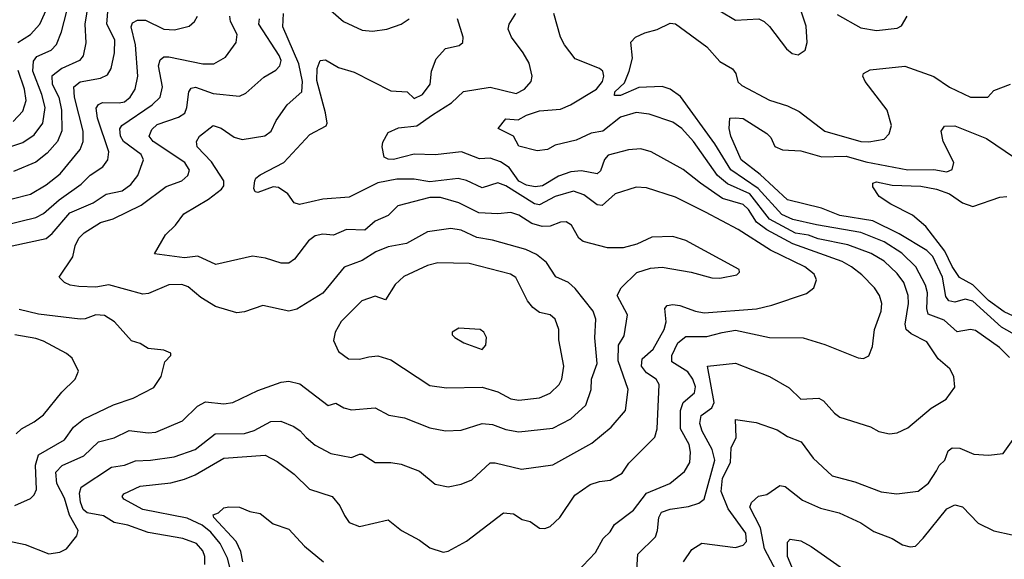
# Model space of a CAD drawing. Extents: x 1308313 to 1441400, y 959662 to 1036319.
# Tile 359 of 656: x 1369793 to 1373565, y 1007325 to 1009392. Entities that reach past the tile are written whole.
import ezdxf

# ---------------------------------------------------------------- set-up
doc = ezdxf.new("R2010")
doc.units = 0

msp = doc.modelspace()

# ---------------------------------------------------------------- linework, layer by layer
at = {"layer": '0CON10XD'}
for points in [[(1369695, 1008884), (1369805, 1008921.6), (1369849.2, 1008950.8), (1369881.7, 1008995), (1369890.8, 1009055), (1369878.6, 1009105), (1369843.6, 1009195), (1369846.9, 1009233.1), (1369859, 1009251), (1369914.4, 1009275.6), (1369935, 1009296.7), (1369953, 1009345), (1370007.1, 1009555)], [(1370062.1, 1009495), (1370043.2, 1009375), (1370047.4, 1009302.6), (1370037.2, 1009252.8), (1370022.5, 1009235), (1369955.1, 1009204.9), (1369916.2, 1009175), (1369917.4, 1009145), (1369943.3, 1009095), (1369953.4, 1009045), (1369954.4, 1008965.6), (1369938.6, 1008925), (1369899.2, 1008880.8), (1369855, 1008846.3), (1369770.1, 1008809.9)], [(1369786.9, 1009305), (1369835.4, 1009335), (1369870.8, 1009375), (1369911.4, 1009465)], [(1369765, 1008705.8), (1369835, 1008723.2), (1369895, 1008759.4), (1369948.4, 1008801.6), (1370025.2, 1008894.8), (1370036.1, 1008925), (1370036, 1008965), (1370002.9, 1009095), (1370000.8, 1009135), (1370025, 1009154.3), (1370102.5, 1009167.5), (1370129.3, 1009180.7), (1370143.4, 1009205), (1370156.3, 1009265), (1370158.4, 1009315), (1370126.8, 1009375), (1370133.9, 1009455)], [(1370985, 1009427.5), (1371034.2, 1009384.2), (1371105, 1009351.2), (1371145, 1009347.3), (1371200, 1009355), (1371255, 1009374.4), (1371285, 1009395.6)], [(1372475, 1009425.4), (1372535, 1009390.5), (1372625, 1009394.5), (1372645.4, 1009385.4), (1372665.3, 1009365.3), (1372730.2, 1009280.2), (1372752.6, 1009262.6), (1372775, 1009257.5), (1372802.5, 1009275), (1372809.6, 1009305), (1372806.5, 1009366.5), (1372787.5, 1009425)], [(1369705, 1007404.7), (1369815, 1007381.2), (1369905, 1007346.2), (1369947.7, 1007352.3), (1369972.5, 1007365), (1370012.5, 1007415), (1370017.8, 1007435), (1369984.1, 1007494.1), (1369965, 1007559.2), (1369935.2, 1007615), (1369931.7, 1007658.3), (1369955.5, 1007684.5), (1370038.5, 1007721.5), (1370095.5, 1007774.5), (1370155, 1007790), (1370212.3, 1007817.7), (1370285, 1007808.9), (1370315, 1007811.9), (1370416.7, 1007855), (1370475, 1007911.2), (1370505, 1007927.9), (1370575, 1007920.4), (1370610, 1007925), (1370705, 1007971.5), (1370795, 1008002.9), (1370825, 1008007.7), (1370866.6, 1007996.6), (1370975, 1007914.5), (1371005, 1007923.3), (1371035, 1007905.4), (1371065, 1007897.3), (1371155, 1007904.5), (1371206.9, 1007876.9), (1371267, 1007867), (1371365, 1007828.2), (1371425, 1007817.5), (1371485, 1007819.1), (1371565, 1007845.3), (1371605, 1007841.2), (1371655, 1007822.4), (1371705, 1007813.3), (1371835, 1007826.9), (1371905, 1007862.5), (1371962.3, 1007915), (1371982.3, 1007975), (1371983.8, 1008015), (1372005.6, 1008075), (1371996.4, 1008173.6), (1372000.7, 1008245), (1371989.6, 1008275), (1371921.8, 1008361.8), (1371895, 1008384.6), (1371846.8, 1008406.8), (1371811.3, 1008461.3), (1371772.8, 1008492.8), (1371731.9, 1008511.9), (1371605, 1008547.7), (1371545, 1008558), (1371485, 1008585.8), (1371445, 1008591.3), (1371355, 1008578.7), (1371275.2, 1008534.8), (1371205, 1008522.1), (1371157.2, 1008502.8), (1371105, 1008469.6), (1371036.7, 1008443.3), (1370955, 1008344.4), (1370855, 1008282.3), (1370824.7, 1008274.7), (1370725, 1008296.9), (1370655, 1008272.2), (1370625, 1008269.5), (1370543.4, 1008293.4), (1370487.4, 1008327.4), (1370438.8, 1008368.8), (1370415, 1008377.7), (1370365, 1008376), (1370287, 1008343), (1370265, 1008340.5), (1370135, 1008375.6), (1370085, 1008367.6), (1370019.7, 1008369.7), (1369986.7, 1008375), (1369965.5, 1008385.5), (1369944, 1008405), (1369997.1, 1008482.9), (1370005.5, 1008525), (1370019.5, 1008555), (1370040, 1008575), (1370102.5, 1008615), (1370151.3, 1008628.7), (1370258.5, 1008681.5), (1370355, 1008752.2), (1370414.3, 1008775), (1370437.8, 1008795), (1370444.5, 1008815), (1370426.1, 1008845), (1370304.7, 1008925), (1370289.7, 1008945), (1370299.5, 1008970.5), (1370320.1, 1008989.9), (1370401.9, 1009018.1), (1370425.8, 1009034.2), (1370434.2, 1009055), (1370441.5, 1009115), (1370450.8, 1009129.2), (1370467.3, 1009132.7), (1370535, 1009109.6), (1370635, 1009098.2), (1370659.9, 1009110.1), (1370728.9, 1009171.1), (1370775, 1009198.9), (1370790.5, 1009215), (1370795.2, 1009235), (1370787.6, 1009255), (1370709.8, 1009375), (1370712.1, 1009395)], [(1369735, 1008604.3), (1369855, 1008633.9), (1369885, 1008649.6), (1369945, 1008702), (1370028.4, 1008761.6), (1370063.4, 1008796.6), (1370111.7, 1008828.3), (1370131.1, 1008855), (1370134.7, 1008885), (1370091.2, 1009015), (1370086.7, 1009053.3), (1370095, 1009066.9), (1370111.2, 1009075), (1370175, 1009072.7), (1370195, 1009077.6), (1370217.2, 1009095), (1370236.2, 1009125), (1370246.1, 1009175), (1370236.5, 1009295), (1370220.6, 1009365), (1370225, 1009380), (1370245, 1009390), (1370275, 1009389.8), (1370345, 1009355.3), (1370387, 1009353), (1370442.9, 1009367.1), (1370463.1, 1009385), (1370474.6, 1009405.4)], [(1369764.9, 1008525.1), (1369895, 1008553.8), (1369917.5, 1008572.5), (1369985, 1008652.5), (1370075, 1008690.7), (1370125, 1008722.9), (1370185.6, 1008735.6), (1370219.2, 1008760.8), (1370246, 1008795), (1370267.5, 1008855), (1370258.7, 1008875), (1370190.9, 1008925), (1370179, 1008945), (1370176.9, 1008973.1), (1370185, 1008985.9), (1370301.3, 1009065), (1370331.2, 1009095), (1370341, 1009135), (1370325.3, 1009214.7), (1370331.6, 1009238.4), (1370345, 1009248.9), (1370365, 1009249.8), (1370495, 1009222.5), (1370537.1, 1009222.9), (1370581.9, 1009248.1), (1370622.5, 1009305), (1370626.1, 1009335), (1370600.8, 1009385), (1370597.8, 1009405)], [(1370502.3, 1007305), (1370502.5, 1007335), (1370495, 1007357.8), (1370470.5, 1007385), (1370418.8, 1007405), (1370285, 1007428), (1370207.1, 1007455), (1370155.6, 1007465.6), (1370115, 1007491.6), (1370052.3, 1007502.3), (1370037, 1007515), (1370026.6, 1007543.4), (1370022.4, 1007577.6), (1370029.5, 1007600.5), (1370145, 1007677.5), (1370195, 1007685.8), (1370237.6, 1007702.4), (1370295, 1007704.3), (1370385, 1007717.9), (1370465.2, 1007744.8), (1370541.9, 1007805), (1370655, 1007806.8), (1370692.2, 1007817.8), (1370755, 1007852.8), (1370793.4, 1007853.4), (1370843, 1007833), (1370867.2, 1007817.2), (1370891, 1007791), (1370925, 1007761.5), (1370985, 1007730), (1371065, 1007714.6), (1371095, 1007728.1), (1371105, 1007726.9), (1371155.5, 1007695.5), (1371215.6, 1007695.6), (1371255, 1007688.9), (1371325, 1007662.5), (1371385, 1007612.5), (1371435, 1007602.9), (1371485, 1007612.2), (1371525, 1007629.5), (1371595, 1007694.6), (1371615, 1007694.7), (1371715, 1007669.6), (1371835, 1007686.5), (1371985, 1007769.5), (1372059.1, 1007830.9), (1372114.5, 1007895), (1372124.1, 1007975), (1372086.4, 1008085), (1372087.6, 1008145), (1372108.8, 1008181.2), (1372121.5, 1008261.5), (1372082.2, 1008335), (1372097.8, 1008365), (1372157, 1008423), (1372209.8, 1008440.2), (1372255, 1008443.8), (1372365, 1008424.4), (1372445, 1008403.1), (1372475, 1008401.9), (1372540, 1008415), (1372551.2, 1008425), (1372550, 1008435), (1372345, 1008545.6), (1372295, 1008561.4), (1372215, 1008559.2), (1372157.6, 1008532.4), (1372105, 1008517.8), (1372045, 1008518.2), (1371951.5, 1008541.5), (1371935.4, 1008555.4), (1371906.9, 1008605), (1371887.2, 1008617.2), (1371865, 1008616.1), (1371825, 1008600.9), (1371795, 1008600.2), (1371755, 1008611), (1371705, 1008642.8), (1371675, 1008653.3), (1371625, 1008647.7), (1371552.3, 1008652.3), (1371475, 1008689.6), (1371405, 1008710.6), (1371365, 1008711.2), (1371241.5, 1008678.5), (1371205, 1008641.5), (1371155, 1008619.6), (1371115, 1008586.1), (1371045, 1008588.2), (1370995, 1008566.2), (1370955, 1008570.7), (1370925, 1008563.9), (1370899.1, 1008545), (1370846.4, 1008475), (1370825, 1008459.1), (1370795, 1008458.8), (1370735, 1008478.2), (1370685, 1008485.4), (1370545, 1008454.4), (1370476.4, 1008486.4), (1370425, 1008479.5), (1370310, 1008495), (1370352.1, 1008567.9), (1370390, 1008605), (1370421.9, 1008648.1), (1370516.3, 1008703.7), (1370567, 1008743), (1370574.8, 1008755.2), (1370575.8, 1008774.2), (1370527.9, 1008847.9), (1370473.6, 1008905), (1370471.1, 1008925), (1370481.9, 1008945), (1370535, 1008986.5), (1370565, 1008976.4), (1370615, 1008941.5), (1370645, 1008932.7), (1370733, 1008947), (1370756.7, 1008965), (1370776.4, 1009005), (1370817.7, 1009065), (1370874.3, 1009115.7), (1370876.8, 1009155), (1370863.2, 1009223.2), (1370800.8, 1009365), (1370803.4, 1009415)], [(1370615.7, 1007225), (1370589.6, 1007329.6), (1370561.2, 1007385), (1370525, 1007429), (1370493, 1007455), (1370435, 1007482.6), (1370265, 1007515.3), (1370192.9, 1007555), (1370185.7, 1007565), (1370192.2, 1007575), (1370255, 1007604.7), (1370371.9, 1007618.1), (1370425, 1007631.6), (1370465, 1007648.1), (1370575, 1007712.5), (1370733.9, 1007723.9), (1370779.4, 1007699.4), (1370845, 1007650.9), (1370903.2, 1007593.2), (1370990, 1007565), (1371020.2, 1007530.2), (1371037.5, 1007492.5), (1371055, 1007465.7), (1371095, 1007450.5), (1371205, 1007475.8), (1371255.8, 1007435), (1371325, 1007397.8), (1371365, 1007368.6), (1371415, 1007352.5), (1371435, 1007355.7), (1371505, 1007393.8), (1371647, 1007503), (1371685, 1007499.4), (1371717.8, 1007477.8), (1371749.1, 1007469.1), (1371785, 1007444.4), (1371805, 1007443.1), (1371825, 1007450.6), (1371861.9, 1007485), (1371920.1, 1007569.9), (1371979.2, 1007610.8), (1372015, 1007622.8), (1372055, 1007627.5), (1372100.8, 1007655), (1372127.2, 1007692.8), (1372226.9, 1007793.1), (1372235.8, 1007825), (1372243.1, 1007995), (1372231.2, 1008015), (1372195, 1008038.8), (1372175.5, 1008064.5), (1372177.8, 1008092.2), (1372220.1, 1008129.9), (1372262.4, 1008205), (1372269.5, 1008235), (1372264.6, 1008285), (1372273.3, 1008296.7), (1372295, 1008301.3), (1372322.4, 1008297.6), (1372382.5, 1008275), (1372415, 1008269.5), (1372615.7, 1008284.3), (1372675, 1008298.2), (1372807.2, 1008342.8), (1372835.8, 1008365), (1372845.6, 1008395), (1372837.1, 1008417.1), (1372801.5, 1008445), (1372669.1, 1008509.1), (1372545, 1008588.2), (1372420.5, 1008655), (1372305, 1008711.6), (1372195, 1008747.5), (1372155, 1008750.4), (1372075, 1008725.3), (1372025, 1008680.4), (1372005, 1008683.2), (1371955, 1008721.2), (1371915, 1008735.2), (1371845, 1008714.2), (1371785, 1008682.8), (1371765, 1008686.8), (1371655, 1008755.5), (1371625, 1008766.7), (1371565, 1008747.5), (1371505, 1008775.3), (1371473.3, 1008783.3), (1371365, 1008771.2), (1371305, 1008781), (1371238.5, 1008781.5), (1371165, 1008766.7), (1371055, 1008711.5), (1370955, 1008704.6), (1370865, 1008683.3), (1370845, 1008690.5), (1370821.1, 1008725), (1370785, 1008749.4), (1370765, 1008751.1), (1370705, 1008730), (1370695, 1008732), (1370690, 1008745), (1370694, 1008775), (1370698, 1008785), (1370715, 1008796.9), (1370805, 1008844.5), (1370905, 1008951.8), (1370967.1, 1008985), (1370970.9, 1008995), (1370965.2, 1009034.8), (1370931.8, 1009158.2), (1370933.2, 1009205), (1370945, 1009236), (1370965, 1009237.5), (1371015, 1009208.9), (1371075, 1009190.4), (1371215, 1009119.4), (1371277.5, 1009115), (1371305, 1009090.4), (1371336.1, 1009105), (1371365.9, 1009145), (1371370.8, 1009195), (1371388.2, 1009241.8), (1371425, 1009281.1), (1371476.7, 1009293.3), (1371491.2, 1009305), (1371491.9, 1009325), (1371470.8, 1009395)], [(1371926.3, 1007273.7), (1371999.5, 1007350.5), (1372028.5, 1007405), (1372055, 1007430.6), (1372071.7, 1007458.3), (1372145, 1007512.7), (1372195, 1007578.4), (1372283.5, 1007615), (1372339.4, 1007660.6), (1372360.7, 1007695), (1372363.1, 1007735), (1372357.3, 1007765), (1372325.2, 1007825), (1372324.8, 1007895), (1372334.3, 1007925.7), (1372377.9, 1007962.1), (1372381.5, 1007985), (1372371.8, 1008015), (1372352.3, 1008042.3), (1372291.1, 1008081.1), (1372291.2, 1008105), (1372315, 1008153.8), (1372345, 1008178), (1372425, 1008177.7), (1372484.1, 1008194.1), (1372535, 1008203.1), (1372665, 1008174.7), (1372795, 1008172.5), (1372877.6, 1008147.6), (1373005, 1008096.2), (1373026.1, 1008093.9), (1373045.8, 1008104.2), (1373060, 1008140), (1373068.2, 1008205), (1373093.2, 1008275), (1373095.3, 1008305), (1373086.8, 1008335), (1373067.7, 1008365), (1373019.6, 1008415), (1372980, 1008445), (1372943.5, 1008465), (1372755, 1008533.5), (1372655, 1008586.3), (1372615.7, 1008615.7), (1372585, 1008665.2), (1372565, 1008684.1), (1372485, 1008706.3), (1372401.8, 1008765), (1372335, 1008817.6), (1372212.9, 1008885), (1372173.3, 1008896.7), (1372125, 1008892.8), (1372047.8, 1008872.2), (1372033.3, 1008856.8), (1372017.7, 1008812.3), (1372005, 1008801.8), (1371945, 1008812.5), (1371905, 1008809.5), (1371857.9, 1008792.1), (1371795.7, 1008755), (1371768.3, 1008751.7), (1371735, 1008757.5), (1371705, 1008773.7), (1371668.3, 1008825), (1371635, 1008847.5), (1371595, 1008860.7), (1371555, 1008859), (1371485.4, 1008885.4), (1371385, 1008873.5), (1371305, 1008877.1), (1371225, 1008855.6), (1371205, 1008857), (1371190, 1008865), (1371182.5, 1008905), (1371185, 1008922.5), (1371205, 1008960), (1371245, 1008977.5), (1371315, 1008985.4), (1371375, 1009027.1), (1371447.2, 1009072.8), (1371493.3, 1009116.8), (1371595, 1009133.2), (1371695, 1009109.2), (1371727.1, 1009125), (1371752.9, 1009155), (1371756.9, 1009175), (1371744.4, 1009225), (1371722.5, 1009265), (1371677.5, 1009325), (1371664.4, 1009355), (1371668.1, 1009375), (1371693.8, 1009415)], [(1372156.2, 1007265), (1372161.1, 1007345), (1372228.9, 1007411.1), (1372237, 1007435), (1372241.2, 1007485), (1372252.3, 1007505), (1372285, 1007516.8), (1372355, 1007526.6), (1372395, 1007540), (1372415, 1007555.5), (1372456.7, 1007705), (1372445.8, 1007745), (1372408.1, 1007815), (1372398.4, 1007845), (1372403.9, 1007875), (1372444.2, 1007905), (1372453.9, 1007925), (1372428.6, 1008065), (1372535, 1008076.7), (1372665, 1008024.6), (1372741, 1007981), (1372785, 1007937.9), (1372855, 1007941.5), (1372872.1, 1007932.1), (1372914, 1007884), (1372935, 1007869.5), (1373052.8, 1007832.8), (1373085, 1007814.3), (1373125, 1007805.7), (1373155, 1007809.2), (1373195, 1007828.6), (1373285, 1007904.3), (1373342, 1007938), (1373375.8, 1007984.2), (1373372, 1008025), (1373356, 1008055), (1373312.2, 1008092.2), (1373268.3, 1008158.3), (1373208.8, 1008188.8), (1373189.3, 1008205), (1373185.2, 1008225), (1373198.3, 1008305), (1373197.3, 1008335), (1373179.8, 1008385), (1373155, 1008419.2), (1373105, 1008467.1), (1373055, 1008496.3), (1372965, 1008529.2), (1372852.5, 1008552.5), (1372815, 1008566.2), (1372765, 1008574.1), (1372665, 1008627.8), (1372589.8, 1008725), (1372505, 1008762.5), (1372466.7, 1008795), (1372375, 1008924.6), (1372329.6, 1008975), (1372295, 1008998.8), (1372205, 1009030.3), (1372155, 1009036.8), (1372095, 1009018.6), (1372027.7, 1008965), (1371982.3, 1008957.7), (1371925, 1008930), (1371845, 1008911.5), (1371815, 1008894.5), (1371775, 1008890), (1371705, 1008907.5), (1371684.4, 1008945), (1371626, 1008975), (1371655, 1009012), (1371702.4, 1009007.6), (1371735, 1009025.9), (1371785, 1009042.5), (1371865, 1009049.4), (1371903.9, 1009065), (1372002.9, 1009125), (1372025.8, 1009155), (1372031.4, 1009175), (1372026.8, 1009195), (1372014.8, 1009204.8), (1371921.5, 1009241.5), (1371880.5, 1009295), (1371865.5, 1009325), (1371840, 1009415)], [(1372925, 1009412), (1373015, 1009360.9), (1373075, 1009350.4), (1373155, 1009358.8), (1373171.4, 1009368.6), (1373193, 1009405)], [(1372188.4, 1009341.6), (1372235.9, 1009354.1), (1372285, 1009378.5), (1372305, 1009375.6), (1372425, 1009287.9), (1372475, 1009231.5), (1372523.9, 1009203.9), (1372536.2, 1009186.2), (1372544.2, 1009154.2), (1372559.5, 1009139.5), (1372665, 1009083.4), (1372735, 1009061.5), (1372779.5, 1009039.5), (1372878, 1008965), (1373015, 1008924.8), (1373046, 1008924), (1373105.3, 1008934.7), (1373124.3, 1008955), (1373133.2, 1008986.8), (1373116.2, 1009045), (1373031.9, 1009155), (1373023.1, 1009175), (1373025, 1009186.2), (1373050.7, 1009199.3), (1373183.7, 1009213.7), (1373294.7, 1009174.7), (1373355, 1009133.3), (1373435, 1009094.6), (1373502, 1009095), (1373525, 1009120), (1373588.6, 1009145)], [(1373585, 1008097.3), (1373546.4, 1008136.4), (1373455, 1008201.3), (1373435, 1008204.7), (1373385, 1008196), (1373335, 1008241.4), (1373273.9, 1008263.9), (1373267.8, 1008285), (1373271, 1008345), (1373263, 1008375), (1373225.6, 1008445.6), (1373172.5, 1008497.5), (1373105, 1008541), (1373016, 1008576), (1372845, 1008605.7), (1372755, 1008626.9), (1372713.4, 1008645), (1372622.2, 1008745), (1372517, 1008817), (1372456.2, 1008916.2), (1372325, 1009097.3), (1372284.6, 1009125), (1372255, 1009135.6), (1372165, 1009132.6), (1372095, 1009101.8), (1372071.7, 1009101.7), (1372073.2, 1009115), (1372110.1, 1009149.9), (1372128, 1009195), (1372140.5, 1009245), (1372134.4, 1009305.6), (1372152.5, 1009325), (1372188.4, 1009341.6)], [(1369768.4, 1009001.6), (1369805, 1009040.9), (1369817.7, 1009082.3), (1369812.3, 1009125), (1369787.7, 1009197.7)], [(1373676.7, 1008145), (1373554.2, 1008214.2), (1373445, 1008313.3), (1373415, 1008321.1), (1373375, 1008310), (1373352.9, 1008315), (1373341.3, 1008331.3), (1373328.8, 1008405), (1373291.1, 1008485), (1373268, 1008508), (1373162.1, 1008572.1), (1373061.7, 1008621.7), (1372935, 1008641.6), (1372865, 1008669.8), (1372735, 1008702.1), (1372629.2, 1008799.2), (1372557.6, 1008855), (1372517.1, 1008945), (1372510.8, 1008975), (1372513.3, 1009015), (1372535.8, 1009015.8), (1372565, 1009013.1), (1372655, 1008955.3), (1372670.3, 1008940.3), (1372686, 1008906), (1372715, 1008893.3), (1372785, 1008889.3), (1372866.5, 1008866.5), (1372958.7, 1008868.7), (1373035, 1008847.7), (1373195, 1008816.6), (1373295, 1008818.3), (1373345, 1008809.2), (1373365, 1008817.5), (1373371.8, 1008845), (1373331.2, 1008925), (1373323.1, 1008965), (1373335.7, 1008984.3), (1373375, 1008985.4), (1373497.3, 1008937.3), (1373675.6, 1008815.6)], [(1373705, 1008207), (1373565, 1008272.2), (1373505, 1008316.6), (1373445, 1008376.7), (1373393.8, 1008403.8), (1373365, 1008446.8), (1373337.7, 1008505), (1373265, 1008599.5), (1373213.4, 1008643.4), (1373130, 1008685), (1373086.2, 1008715), (1373061.2, 1008751.2), (1373062, 1008765), (1373075, 1008771.1), (1373135, 1008757.3), (1373245, 1008754.3), (1373305, 1008742.9), (1373355.1, 1008725.1), (1373405, 1008690.2), (1373445, 1008676.7), (1373547.7, 1008712.3), (1373575, 1008714.2)], [(1371705, 1007934.7), (1371785, 1007943.5), (1371825, 1007960.9), (1371860, 1007995), (1371870.5, 1008015), (1371877.5, 1008065), (1371858.5, 1008165), (1371858.9, 1008205), (1371844.7, 1008244.7), (1371825, 1008261.5), (1371785, 1008270), (1371759.1, 1008289.1), (1371738.8, 1008315), (1371694.5, 1008404.5), (1371673.2, 1008416.8), (1371515, 1008457.5), (1371395, 1008460.8), (1371355, 1008450.8), (1371265, 1008408.6), (1371232, 1008378), (1371195, 1008318.6), (1371155, 1008333.3), (1371103.6, 1008315), (1371024.7, 1008235.3), (1371001.3, 1008195), (1370995, 1008162.5), (1371015, 1008120.8), (1371052.8, 1008092.8), (1371095, 1008091.5), (1371130.6, 1008100.6), (1371165, 1008104.5), (1371215, 1008089.1), (1371365, 1007990), (1371427.8, 1007982.2), (1371565, 1007984.1), (1371625, 1007966.7), (1371675, 1007938.9), (1371705, 1007934.7)], [(1369775, 1007530.6), (1369835, 1007558.1), (1369848.6, 1007571.4), (1369857.2, 1007592.8), (1369854.3, 1007685), (1369866, 1007725), (1369965, 1007782.9), (1369999.5, 1007830.5), (1370038.3, 1007861.7), (1370153, 1007917), (1370228.5, 1007941.5), (1370307, 1007983), (1370335.7, 1008025), (1370348.8, 1008081.2), (1370372.5, 1008105), (1370372.5, 1008115), (1370345, 1008126), (1370285, 1008132.9), (1370255, 1008151.4), (1370221.7, 1008161.7), (1370157.1, 1008235), (1370118.1, 1008258.1), (1370085, 1008261.8), (1370044.1, 1008245.9), (1370025.3, 1008244.7), (1369865, 1008263.2), (1369792, 1008282)], [(1369780, 1007805), (1369800, 1007825), (1369849.1, 1007850.9), (1369885, 1007878.5), (1369955.3, 1007964.7), (1370005.7, 1008015), (1370019.2, 1008045), (1369994.2, 1008095), (1369972.7, 1008112.7), (1369885, 1008160.3), (1369855, 1008170.5), (1369775, 1008184.1)], [(1371565, 1008128.8), (1371578.8, 1008145), (1371581.2, 1008175), (1371571.2, 1008195), (1371556.7, 1008205), (1371475, 1008210), (1371450, 1008195), (1371450, 1008185), (1371460, 1008175), (1371495, 1008154), (1371565, 1008128.8)], [(1372336, 1007315), (1372368.2, 1007361.8), (1372406.9, 1007386.9), (1372535, 1007370), (1372565, 1007378.5), (1372577, 1007393), (1372575, 1007425.4), (1372507.7, 1007517.7), (1372480, 1007585), (1372486, 1007635), (1372516.3, 1007695), (1372518.2, 1007751.8), (1372538.3, 1007791.7), (1372535, 1007860), (1372615, 1007849.2), (1372695, 1007821.3), (1372735, 1007795.4), (1372786.9, 1007775), (1372832.3, 1007712.3), (1372906.2, 1007645), (1372992, 1007622), (1373093.2, 1007583.2), (1373153.9, 1007576.1), (1373235, 1007585.6), (1373275, 1007616.9), (1373305, 1007663.8), (1373315.3, 1007684.7), (1373337.1, 1007705), (1373350.2, 1007739.8), (1373365, 1007751.4), (1373395, 1007750), (1373447.7, 1007727.7), (1373505, 1007723.5), (1373560, 1007730), (1373605, 1007792.5)], [(1372726, 1007215), (1372646.6, 1007365), (1372631.3, 1007445), (1372590.5, 1007525), (1372597.2, 1007542.8), (1372623.7, 1007566.3), (1372655, 1007573.5), (1372705, 1007607.5), (1372725, 1007603.1), (1372791.9, 1007551.9), (1372860.9, 1007520.9), (1372932.3, 1007502.3), (1373015, 1007464.5), (1373065, 1007431.2), (1373136, 1007405), (1373175, 1007380), (1373205, 1007372.2), (1373225, 1007375.6), (1373254.8, 1007405.2), (1373345, 1007517.7), (1373375, 1007533.8), (1373405, 1007525.4), (1373465, 1007463.6), (1373525, 1007433.8), (1373595, 1007419.1)], [(1370648.1, 1007315), (1370640.4, 1007355), (1370623.2, 1007393.2), (1370536.7, 1007485), (1370534.6, 1007495.4), (1370555, 1007503.1), (1370575, 1007521.9), (1370595, 1007525.6), (1370635, 1007524.3), (1370675, 1007507.8), (1370715, 1007500.6), (1370765, 1007460.6), (1370825, 1007440), (1370884.7, 1007374.7), (1370957.5, 1007315)], [(1372776.2, 1007235), (1372734.8, 1007335), (1372735, 1007390), (1372745, 1007402), (1372785, 1007395.5), (1372825, 1007373.5), (1373035, 1007226.7)]]:
    msp.add_lwpolyline(points, dxfattribs=at)

doc.saveas('drawing.dxf')
